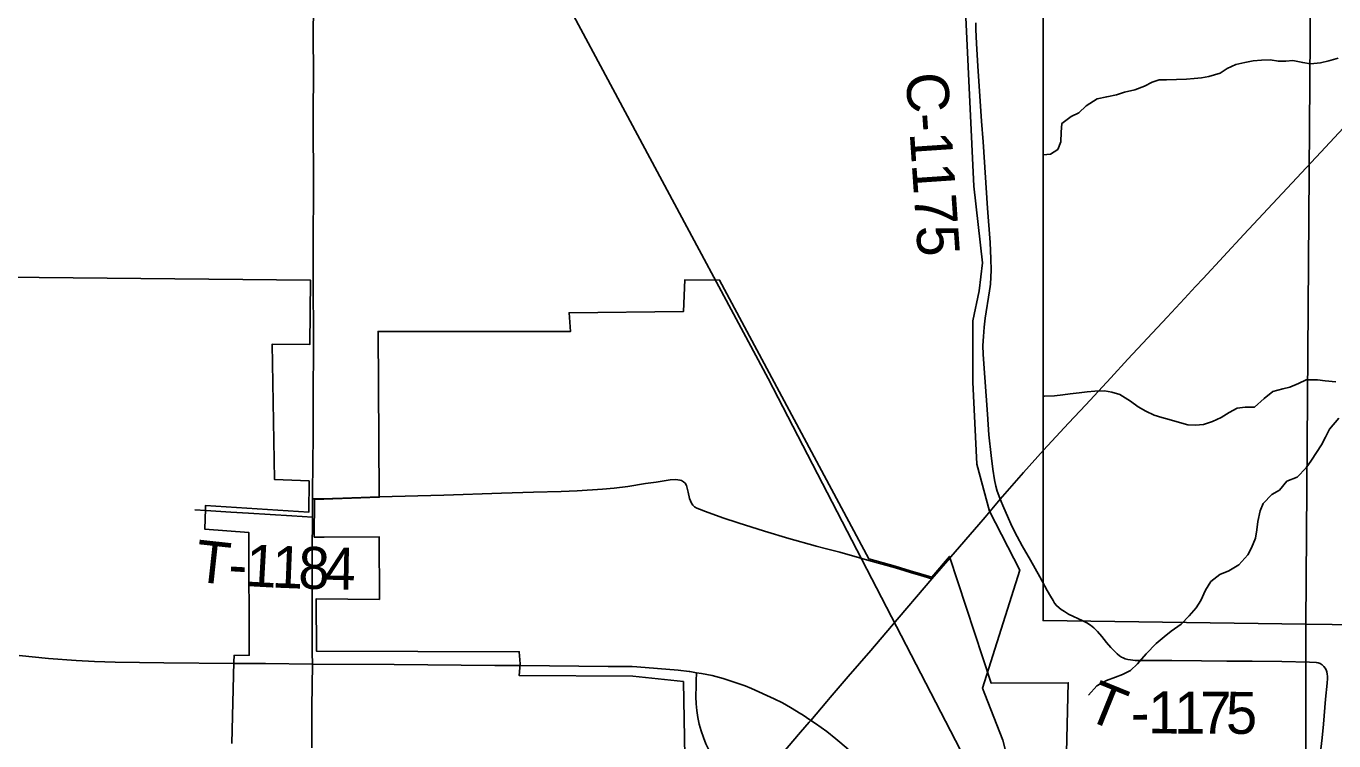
# Model space of a CAD drawing. Extents: x 0 to 34, y 0 to 22.
# Drawn here: x 7.905 to 9.674, y 18.968 to 19.934 of the extents above; entities that cross this region are included whole.
import ezdxf

# ---------------------------------------------------------------- set-up
doc = ezdxf.new("R2010")
doc.units = 0
for name, color, linetype in [('Default', 7, 'Continuous'), ('GM_X_Corporation', 7, 'Continuous'), ('GM_X_County_Road', 7, 'Continuous'), ('GM_X_County_Road_Text', 7, 'Continuous'), ('GM_X_Minor_River', 7, 'Continuous'), ('GM_X_Rail_Line', 7, 'Continuous'), ('GM_X_Section', 7, 'Continuous'), ('GM_X_State_Route', 7, 'Continuous'), ('GM_X_Township_Road', 7, 'Continuous'), ('GM_X_Township_Road_Text', 7, 'Continuous'), ('GM_X_US_Route', 7, 'Continuous')]:
    doc.layers.add(name, color=color, linetype=linetype)

msp = doc.modelspace()

# ---------------------------------------------------------------- linework, layer by layer
at = {"layer": 'Default'}
msp.add_lwpolyline([(9.2808, 20.1032), (9.2808, 19.1305), (9.6363, 19.1257), (9.6432, 20.1032)], close=True, dxfattribs=at)
at = {"layer": 'GM_X_Corporation'}
for points in [[(7.6016, 19.5976), (8.2901, 19.5906), (8.289, 19.5036), (8.2383, 19.5043), (8.2414, 19.3211), (8.288, 19.3193), (8.2879, 19.2772), (8.1481, 19.2862), (8.1482, 19.2815), (8.1471, 19.2539), (8.2067, 19.2495), (8.2072, 19.0837), (8.1867, 19.0834), (8.1865, 19.0748), (8.1835, 18.9643)], [(8.7961, 18.9468), (8.7943, 19.0482), (8.7259, 19.0552), (8.5723, 19.0561), (8.5734, 19.072), (8.5723, 19.0885), (8.2982, 19.0892), (8.2978, 19.16), (8.3833, 19.1592), (8.3827, 19.2439), (8.3087, 19.2435), (8.2951, 19.2435), (8.2953, 19.2944), (8.3829, 19.2972), (8.3828, 19.3), (8.3813, 19.5214), (8.6417, 19.5215), (8.6398, 19.5466), (8.7945, 19.5485), (8.7964, 19.5912), (8.8433, 19.5907), (9.045, 19.2141), (9.0807, 19.204), (9.1012, 19.1977), (9.1152, 19.1936), (9.1301, 19.1892), (9.1544, 19.2173), (9.2105, 19.0461), (9.3148, 19.0466), (9.3125, 18.9522)]]:
    msp.add_lwpolyline(points, dxfattribs=at)
at = {"layer": 'GM_X_County_Road'}
for points in [[(9.2093, 19.5823), (9.2096, 19.5854), (9.2103, 19.5947), (9.2106, 19.6041), (9.2103, 19.6197), (9.2092, 19.6414), (9.2057, 19.6878), (9.1997, 19.7776), (9.1977, 19.8055), (9.1926, 19.8798), (9.1908, 19.9108), (9.1899, 19.9294), (9.1898, 19.9387)], [(9.2226, 19.2947), (9.2207, 19.2994), (9.2187, 19.3055), (9.2169, 19.3123), (9.215, 19.321), (9.213, 19.335), (9.2104, 19.3538), (9.2074, 19.3816), (9.2054, 19.4095), (9.2019, 19.4591), (9.1997, 19.49), (9.1995, 19.5024), (9.2, 19.5147), (9.2009, 19.5271), (9.2024, 19.5394), (9.2085, 19.5761), (9.2093, 19.5823)]]:
    msp.add_lwpolyline(points, dxfattribs=at)
at = {"layer": 'GM_X_Minor_River'}
for points in [[(9.2808, 19.7599), (9.291, 19.7608), (9.3005, 19.7673), (9.3047, 19.7775), (9.3054, 19.7908), (9.3062, 19.8026), (9.3187, 19.8117), (9.3293, 19.817), (9.3392, 19.8264), (9.354, 19.8359), (9.3669, 19.8386), (9.3802, 19.8412), (9.3908, 19.8446), (9.4048, 19.848), (9.4181, 19.853), (9.4284, 19.8583), (9.4378, 19.8613), (9.4477, 19.8613), (9.461, 19.8617), (9.4746, 19.8624), (9.4849, 19.8632), (9.4951, 19.8643), (9.505, 19.8658), (9.5201, 19.8707), (9.5296, 19.8768), (9.5414, 19.8821), (9.5535, 19.8847), (9.5649, 19.887), (9.5763, 19.8881), (9.588, 19.8885), (9.599, 19.8866), (9.6089, 19.8866), (9.6184, 19.8874), (9.632, 19.8847), (9.6426, 19.8832), (9.6559, 19.8843), (9.6673, 19.8873), (9.6798, 19.8907)], [(9.2808, 19.4337), (9.2829, 19.4337), (9.2962, 19.4345), (9.3075, 19.4356), (9.3174, 19.4371), (9.3295, 19.4386), (9.3402, 19.4398), (9.3508, 19.4405), (9.3637, 19.4413), (9.3739, 19.4394), (9.3845, 19.436), (9.3989, 19.4272), (9.4095, 19.4196), (9.4198, 19.4136), (9.4308, 19.4082), (9.4414, 19.4052), (9.4513, 19.4025), (9.4623, 19.3991), (9.4767, 19.3953), (9.4869, 19.3949), (9.4979, 19.3957), (9.51, 19.3995), (9.5218, 19.4051), (9.5324, 19.412), (9.5434, 19.4177), (9.554, 19.4188), (9.5669, 19.4192), (9.5798, 19.4309), (9.5916, 19.4404), (9.6049, 19.4438), (9.6147, 19.4461), (9.6261, 19.451), (9.6367, 19.4559), (9.6519, 19.4559), (9.6621, 19.4544), (9.6769, 19.4532)], [(9.6807, 19.4043), (9.6682, 19.3891), (9.6629, 19.3785), (9.6575, 19.3683), (9.6507, 19.3576), (9.6439, 19.3474), (9.6367, 19.3372), (9.6242, 19.3246), (9.6105, 19.319), (9.6003, 19.3068), (9.59, 19.3008), (9.5782, 19.2886), (9.5744, 19.2788), (9.5714, 19.2647), (9.5699, 19.2533), (9.568, 19.242), (9.5627, 19.2287), (9.5577, 19.2192), (9.5456, 19.2059), (9.5319, 19.198), (9.5198, 19.193), (9.5077, 19.1832), (9.5004, 19.1718), (9.494, 19.1578), (9.4879, 19.1479), (9.4784, 19.1369), (9.4674, 19.1255), (9.4541, 19.1164), (9.4447, 19.1085), (9.4337, 19.0997), (9.4204, 19.0857), (9.4086, 19.0721), (9.3988, 19.0633), (9.3881, 19.0576), (9.3786, 19.0542), (9.3665, 19.0497), (9.3536, 19.0425), (9.3422, 19.0296)]]:
    msp.add_lwpolyline(points, dxfattribs=at)
at = {"layer": 'GM_X_Rail_Line'}
msp.add_line((9.2289, 18.8396), (9.1622, 18.9685), dxfattribs=at)
for points in [[(9.1622, 18.9685), (8.909, 19.4577), (8.5888, 20.0548), (8.3814, 20.6446), (8.3666, 20.6878), (8.3447, 20.7599), (8.2958, 20.8526), (8.2629, 20.9)], [(9.2021, 19.0311), (9.1989, 19.0392), (9.2491, 19.1985), (9.2081, 19.2785), (9.1913, 19.3418), (9.1858, 19.4526), (9.1859, 19.5357), (9.1942, 19.5762), (9.199, 19.6143), (9.1871, 19.7179), (9.1669, 20.1459), (9.1655, 20.2204), (9.1874, 20.2841), (9.2219, 20.3533), (9.2783, 20.4425), (9.3784, 20.5972), (9.5791, 20.9)], [(9.2021, 19.0311), (9.2263, 18.9689), (9.2382, 18.9225), (9.2394, 18.882), (9.2289, 18.8396)]]:
    msp.add_lwpolyline(points, dxfattribs=at)
at = {"layer": 'GM_X_Section'}
for points in [[(9.6432, 20.1032), (9.6459, 20.1032), (10.6601, 20.1), (10.6654, 20.0997), (10.6641, 19.1128), (9.6363, 19.1257)], [(10.6641, 19.1128), (10.6649, 18.109), (9.6357, 18.1129), (9.6363, 19.1257)]]:
    msp.add_lwpolyline(points, close=True, dxfattribs=at)
at = {"layer": 'GM_X_State_Route'}
for p, q in [((8.2925, 19.2704), (8.2927, 19.2949)), ((9.1303, 19.187), (9.1546, 19.2151)), ((9.1546, 19.2151), (9.1559, 19.2166))]:
    msp.add_line(p, q, dxfattribs=at)
for points in [[(8.2936, 19.5875), (8.2938, 19.6165), (8.2936, 19.6444), (8.2941, 19.7128), (8.2937, 19.8122), (8.2939, 19.8743), (8.2938, 19.9178), (8.2941, 19.9644), (8.2935, 20.0545), (8.2931, 20.0762), (8.2935, 20.0838)], [(9.4869, 19.582), (9.4972, 19.5931), (9.5523, 19.6522), (9.6562, 19.7635), (9.7665, 19.8817), (9.7939, 19.9115), (9.8237, 19.9431), (9.8487, 19.9707), (9.867, 19.9918), (9.8789, 20.0062), (9.8921, 20.0234), (9.9066, 20.0435), (9.9205, 20.0641), (9.9249, 20.071)], [(8.2927, 19.2949), (8.2928, 19.3084), (8.2929, 19.3172), (8.2932, 19.329), (8.2937, 19.3945), (8.2938, 19.4412), (8.2939, 19.495), (8.294, 19.5135), (8.2936, 19.5875)], [(9.2226, 19.2947), (9.2543, 19.3308), (9.2813, 19.3609), (9.3151, 19.3974), (9.3385, 19.4223), (9.3724, 19.4587), (9.3956, 19.4838), (9.4485, 19.5407), (9.4718, 19.5657), (9.4869, 19.582)], [(9.1559, 19.2166), (9.194, 19.2606), (9.2023, 19.2705), (9.2226, 19.2947)], [(8.2925, 19.0717), (8.2922, 19.0872), (8.2921, 19.0981), (8.2922, 19.1326), (8.2922, 19.1723), (8.2923, 19.1851), (8.2924, 19.2068), (8.2924, 19.2315), (8.2924, 19.2403), (8.2926, 19.2532), (8.2925, 19.2704)], [(8.9983, 19.0327), (9.0173, 19.0548), (9.0478, 19.09), (9.0759, 19.1231), (9.1303, 19.187)], [(8.2917, 18.9586), (8.2917, 18.9606), (8.2917, 19.0136), (8.2925, 19.0717)], [(8.8122, 19.0599), (8.8117, 19.0491), (8.8114, 19.043), (8.8113, 19.0274), (8.8117, 19.0181), (8.8126, 19.0088), (8.8139, 18.9996), (8.8158, 18.9905), (8.8183, 18.9815), (8.8213, 18.9727), (8.8248, 18.9641), (8.8289, 18.9557), (8.8334, 18.9476), (8.8385, 18.9398), (8.8441, 18.9323), (8.8501, 18.9252), (8.8565, 18.9185), (8.8656, 18.9099), (8.8815, 18.895)], [(8.9645, 18.9933), (8.9665, 18.9956), (8.9884, 19.0212), (8.993, 19.0266), (8.9983, 19.0327)], [(8.9271, 18.9496), (8.9527, 18.9795), (8.9645, 18.9933)]]:
    msp.add_lwpolyline(points, dxfattribs=at)
at = {"layer": 'GM_X_Township_Road'}
for p, q in [((8.1336, 19.2803), (8.1484, 19.2793)), ((8.2925, 19.2704), (8.2927, 19.2949))]:
    msp.add_line(p, q, dxfattribs=at)
for points in [[(8.383, 19.2978), (8.4702, 19.3002), (8.5483, 19.3026), (8.5918, 19.304), (8.6292, 19.3049), (8.6508, 19.3061), (8.6849, 19.3082), (8.7006, 19.3095), (8.719, 19.3119), (8.743, 19.3157), (8.7576, 19.3178), (8.7766, 19.3206), (8.7836, 19.3212), (8.7866, 19.3209), (8.7895, 19.3204), (8.7918, 19.3198), (8.7945, 19.3183), (8.7969, 19.3162), (8.7987, 19.3132), (8.8007, 19.3043), (8.8025, 19.2955), (8.8037, 19.2922), (8.8051, 19.2893), (8.807, 19.2866), (8.8094, 19.2844)], [(8.2927, 19.2949), (8.2998, 19.2951), (8.306, 19.2953), (8.3337, 19.296), (8.383, 19.2978)], [(8.1484, 19.2793), (8.1822, 19.2771), (8.2061, 19.2757), (8.2646, 19.2721), (8.2925, 19.2704)], [(8.8094, 19.2844), (8.8124, 19.2827), (8.8159, 19.2811), (8.8242, 19.2782), (8.8476, 19.2695), (8.8683, 19.2626), (8.904, 19.2515), (8.9368, 19.2417), (8.9726, 19.2315), (8.9737, 19.2312)], [(9.6557, 18.9492), (9.658, 18.972), (9.6598, 18.9904), (9.6629, 19.0244), (9.665, 19.046), (9.6653, 19.0521), (9.6653, 19.0552), (9.665, 19.0582), (9.6645, 19.0611), (9.6635, 19.0639), (9.6621, 19.0664), (9.6603, 19.0687), (9.6581, 19.0708), (9.6557, 19.0724), (9.653, 19.0735), (9.6501, 19.074), (9.6409, 19.0745), (9.6037, 19.0752), (9.5634, 19.0755), (9.5293, 19.0757), (9.4952, 19.0762), (9.4549, 19.0764), (9.4332, 19.0764), (9.4115, 19.0765), (9.4052, 19.0767), (9.399, 19.0775), (9.3955, 19.0779), (9.3918, 19.0788), (9.3891, 19.08), (9.3868, 19.0812), (9.3843, 19.0829), (9.381, 19.0854), (9.3776, 19.0887), (9.3725, 19.094), (9.3664, 19.1008), (9.3602, 19.109), (9.3543, 19.1158), (9.3492, 19.1207), (9.3449, 19.1242), (9.34, 19.1273), (9.3344, 19.1302), (9.3153, 19.1394), (9.3096, 19.1427), (9.3054, 19.1454), (9.3023, 19.1476), (9.2989, 19.1509), (9.2962, 19.1542), (9.2942, 19.1575), (9.2908, 19.1634), (9.2865, 19.1713), (9.2764, 19.1895), (9.2637, 19.212), (9.2526, 19.2317), (9.2456, 19.244), (9.2385, 19.2581), (9.2327, 19.2715), (9.2276, 19.2831), (9.2226, 19.2947)], [(8.9737, 19.2312), (8.9877, 19.2276), (9.0057, 19.2228), (9.0357, 19.2145), (9.0452, 19.2119)], [(9.0452, 19.2119), (9.081, 19.2018), (9.1014, 19.1955), (9.1155, 19.1914), (9.1303, 19.187)]]:
    msp.add_lwpolyline(points, dxfattribs=at)
at = {"layer": 'GM_X_US_Route'}
msp.add_line((8.5736, 19.0698), (8.6924, 19.0686), dxfattribs=at)
for points in [[(7.8959, 19.0834), (7.9358, 19.0795), (7.9731, 19.0766), (7.998, 19.0753), (8.026, 19.0744), (8.0915, 19.0736), (8.1868, 19.0726)], [(8.1868, 19.0726), (8.2076, 19.0724), (8.229, 19.0724), (8.2925, 19.0717)], [(8.2925, 19.0717), (8.403, 19.0711), (8.5392, 19.0699), (8.5736, 19.0698)], [(8.6924, 19.0686), (8.6944, 19.0686), (8.7252, 19.0683), (8.7314, 19.0681), (8.7874, 19.0635), (8.8019, 19.0616)], [(8.8019, 19.0616), (8.8028, 19.0615), (8.8122, 19.0599)], [(8.8122, 19.0599), (8.8189, 19.0589), (8.833, 19.0561), (8.8481, 19.0521), (8.863, 19.0475), (8.8777, 19.0422), (8.8864, 19.0388), (8.9171, 19.0249), (8.9282, 19.0193), (8.9391, 19.0132), (8.9533, 19.0044)], [(8.9533, 19.0044), (8.9549, 19.0034), (8.9665, 18.9956), (8.973, 18.9913), (8.9882, 18.9804), (9.0004, 18.9708), (9.017, 18.9567)]]:
    msp.add_lwpolyline(points, dxfattribs=at)

# ---------------------------------------------------------------- texts
at = {"layer": 'GM_X_County_Road_Text'}
msp.add_text('C-1175', height=0.05682, rotation=273.8895, dxfattribs=at).set_placement((9.0949, 19.8698))
at = {"layer": 'GM_X_Township_Road_Text'}
for s, rotation, p in [('T', 353.7521, (8.1323, 19.1836)), ('1', 356.8163, (8.2012, 19.1773)), ('1', 357.7578, (8.2371, 19.1753)), ('8', 358.5311, (8.273, 19.1739)), ('4', 358.8859, (8.3083, 19.173)), ('-', 356.7303, (8.1778, 19.1787)), ('T', 337.8763, (9.3357, 18.9982)), ('1', 359.49, (9.4227, 18.9782)), ('1', 359.6743, (9.4579, 18.9779)), ('7', 359.721, (9.493, 18.9777)), ('5', 359.7434, (9.528, 18.9775)), ('-', 1.4029, (9.3999, 18.9776))]:
    msp.add_text(s, height=0.0568, rotation=rotation, dxfattribs=at).set_placement(p)

doc.saveas('drawing.dxf')
